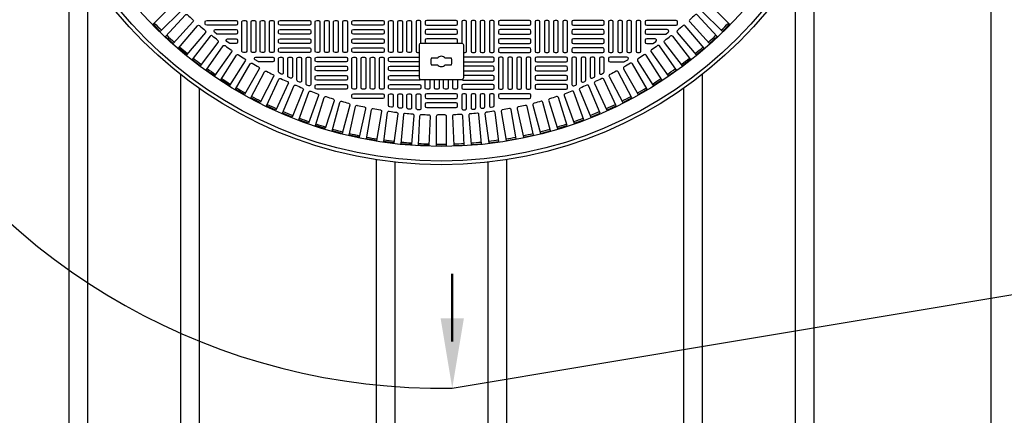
# Model space of a CAD drawing. Extents: x -285 to 5863, y 308 to 3178.
# Tile 445 of 622: x 1502 to 1555, y 1362 to 1383. Entities that reach past the tile are written whole.
import ezdxf

# ---------------------------------------------------------------- set-up
doc = ezdxf.new("R2010")
doc.units = 0
doc.header["$MEASUREMENT"] = 0
for name, color, linetype in [('TANK-MANHOLE-COVER-40', 2, 'CONTINUOUS'), ('TANK-MANHOLE-COVER-HATCH-40', 252, 'CONTINUOUS'), ('TANK-SLOPE', 3, 'CONTINUOUS'), ('TANK-UST-RIB', 7, 'CONTINUOUS')]:
    doc.layers.add(name, color=color, linetype=linetype)

msp = doc.modelspace()

# ---------------------------------------------------------------- linework, layer by layer
at = {"layer": 'TANK-MANHOLE-COVER-40', "color": 2, "linetype": 'Continuous', "flags": 128}
for points in [[(1523.78914, 1379.94829, -0.41421356), (1523.69071, 1380.04672), (1523.69071, 1381.81837, -0.41421356), (1523.78914, 1381.9168), (1525.95449, 1381.9168, -0.41421356), (1526.05292, 1381.81837), (1526.05292, 1380.04672, -0.41421356), (1525.95449, 1379.94829)], [(1524.66072, 1381.10971), (1524.32913, 1381.10971, 0.15910028), (1524.32913, 1380.75538), (1524.66072, 1380.75538, 0.4662524), (1525.08291, 1380.75538), (1525.41449, 1380.75538, 0.15910028), (1525.41449, 1381.10971), (1525.08291, 1381.10971, 0.4662524)]]:
    msp.add_lwpolyline(points, format="xyb", close=True, dxfattribs=at)
at = {"layer": 'TANK-MANHOLE-COVER-40', "color": 4, "linetype": 'Continuous'}
msp.add_circle((1524.87181, 1398.01916), 22.63902, dxfattribs=at)
at = {"layer": 'TANK-MANHOLE-COVER-40', "color": 1, "linetype": 'Continuous'}
msp.add_circle((1524.87181, 1398.01916), 22.44094, dxfattribs=at)
at = {"layer": 'TANK-MANHOLE-COVER-40', "color": 2, "linetype": 'Continuous'}
msp.add_circle((1524.87181, 1398.01916), 21.65354, dxfattribs=at)
at = {"layer": 'TANK-MANHOLE-COVER-HATCH-40', "linetype": 'Continuous'}
for points in [[(1510.61955, 1384.04419, 0.00491171), (1510.89685, 1383.7669, -0.41709369), (1510.89739, 1383.655), (1509.78316, 1382.54076), (1509.39341, 1382.9305), (1510.50765, 1384.04474, -0.41709369), (1510.61955, 1384.04419)], [(1539.12408, 1384.04419, -0.00491171), (1538.84678, 1383.7669, 0.41709369), (1538.84623, 1383.655), (1539.96047, 1382.54076), (1540.35021, 1382.9305), (1539.23598, 1384.04474, 0.41709369), (1539.12408, 1384.04419)], [(1523.76945, 1381.91472), (1523.76945, 1383.05853), (1523.76945, 1383.05853, 0.41421356), (1523.69071, 1383.13727), (1523.59229, 1383.13727), (1523.59229, 1383.13727, 0.41421356), (1523.51355, 1383.05853), (1523.51355, 1381.48373), (1523.51355, 1381.48373, 0.41421356), (1523.59229, 1381.40499), (1523.69071, 1381.40499), (1523.69071, 1381.40499)], [(1526.05292, 1381.40499), (1526.05292, 1381.40499), (1526.15134, 1381.40499, 0.41421356), (1526.23008, 1381.48373), (1526.23008, 1381.48373), (1526.23008, 1383.05853, 0.41421356), (1526.15134, 1383.13727), (1526.15134, 1383.13727), (1526.05292, 1383.13727, 0.41421356), (1525.97418, 1383.05853), (1525.97418, 1383.05853), (1525.97418, 1381.91472)], [(1511.89178, 1382.8552, 0.00491171), (1512.19219, 1382.60313, -0.41709369), (1512.20249, 1382.49171), (1511.18961, 1381.2846), (1510.76738, 1381.63889), (1511.78026, 1382.846, -0.41709369), (1511.89178, 1382.8552)], [(1512.86753, 1382.38924, -0.16819223), (1512.81885, 1382.40609), (1512.69373, 1382.50452, -0.71204699), (1512.74241, 1382.64514), (1513.84819, 1382.64514), (1513.84819, 1382.64514, -0.41421356), (1513.92693, 1382.5664), (1513.92693, 1382.46798), (1513.92693, 1382.46798, -0.41421356), (1513.84819, 1382.38924), (1512.84028, 1382.38924)], [(1536.87609, 1382.38924, 0.16819223), (1536.92478, 1382.40609), (1537.0499, 1382.50452, 0.71204699), (1537.00122, 1382.64514), (1535.89544, 1382.64514), (1535.89544, 1382.64514, 0.41421356), (1535.8167, 1382.5664), (1535.8167, 1382.46798), (1535.8167, 1382.46798, 0.41421356), (1535.89544, 1382.38924), (1536.90335, 1382.38924)], [(1537.85184, 1382.8552, -0.00491171), (1537.55144, 1382.60313, 0.41709369), (1537.54114, 1382.49171), (1538.55402, 1381.2846), (1538.97625, 1381.63889), (1537.96337, 1382.846, 0.41709369), (1537.85184, 1382.8552)], [(1512.56558, 1382.30346, 0.41709369), (1512.45457, 1382.28939), (1511.4953, 1381.03925), (1511.93258, 1380.70371), (1512.89185, 1381.95386, 0.41709369), (1512.8767, 1382.06473, -0.00491171), (1512.56558, 1382.30346)], [(1513.53363, 1381.89711, -0.15754945), (1513.48756, 1381.912), (1513.35116, 1382.01042, -0.72778796), (1513.39723, 1382.15302), (1513.84819, 1382.15302), (1513.84819, 1382.15302, -0.41421356), (1513.92693, 1382.07428), (1513.92693, 1381.97585), (1513.92693, 1381.97585, -0.41421356), (1513.84819, 1381.89711), (1513.50819, 1381.89711)], [(1525.7113, 1381.9168, 0.21525044), (1525.73796, 1381.97585), (1525.73796, 1382.07428, 0.41421356), (1525.65922, 1382.15302), (1524.08441, 1382.15302, 0.41421356), (1524.00567, 1382.07428), (1524.00567, 1381.97585, 0.21525044), (1524.03233, 1381.9168)], [(1536.20999, 1381.89711, 0.15754945), (1536.25607, 1381.912), (1536.39247, 1382.01042, 0.72778796), (1536.3464, 1382.15302), (1535.89544, 1382.15302), (1535.89544, 1382.15302, 0.41421356), (1535.8167, 1382.07428), (1535.8167, 1381.97585), (1535.8167, 1381.97585, 0.41421356), (1535.89544, 1381.89711), (1536.23544, 1381.89711)], [(1537.17805, 1382.30346, -0.41709369), (1537.28906, 1382.28939), (1538.24833, 1381.03925), (1537.81105, 1380.70371), (1536.85178, 1381.95386, -0.41709369), (1536.86693, 1382.06473, 0.00491171), (1537.17805, 1382.30346)], [(1513.2628, 1381.78162, 0.00491171), (1513.58404, 1381.55669, -0.41709369), (1513.60401, 1381.44659), (1512.70018, 1380.15579), (1512.24868, 1380.47194), (1513.15251, 1381.76273, -0.41709369), (1513.2628, 1381.78162)], [(1536.48083, 1381.78162, -0.00491171), (1536.15959, 1381.55669, 0.41709369), (1536.13962, 1381.44659), (1537.04344, 1380.15579), (1537.49494, 1380.47194), (1536.59112, 1381.76273, 0.41709369), (1536.48083, 1381.78162)], [(1513.98212, 1381.2907, 0.00491171), (1514.31286, 1381.08, -0.41709369), (1514.33762, 1380.97087), (1513.49096, 1379.64188), (1513.0261, 1379.93803), (1513.87276, 1381.26702, -0.41709369), (1513.98212, 1381.2907)], [(1514.72217, 1380.83162, 0.00491171), (1515.06179, 1380.63554, -0.41709369), (1515.09128, 1380.5276), (1514.3034, 1379.16294), (1513.82606, 1379.43853), (1514.61394, 1380.80319, -0.41709369), (1514.72217, 1380.83162)], [(1515.07363, 1380.91286, -0.1342636), (1515.03356, 1380.92382), (1514.86705, 1381.02224, -0.76325856), (1514.90712, 1381.16877), (1515.8167, 1381.16877), (1515.8167, 1381.16877, -0.41421356), (1515.89544, 1381.09003), (1515.89544, 1380.9916), (1515.89544, 1380.9916, -0.41421356), (1515.8167, 1380.91286), (1515.0521, 1380.91286)], [(1523.69071, 1380.91286), (1522.11591, 1380.91286, -0.41421356), (1522.03717, 1380.9916), (1522.03717, 1381.09003, -0.41421356), (1522.11591, 1381.16877), (1523.69071, 1381.16877)], [(1526.05292, 1380.91286), (1527.62772, 1380.91286, 0.41421356), (1527.70646, 1380.9916), (1527.70646, 1381.09003, 0.41421356), (1527.62772, 1381.16877), (1526.05292, 1381.16877)], [(1534.67, 1380.91286, 0.1342636), (1534.71007, 1380.92382), (1534.87657, 1381.02224, 0.76325856), (1534.83651, 1381.16877), (1533.92693, 1381.16877), (1533.92693, 1381.16877, 0.41421356), (1533.84819, 1381.09003), (1533.84819, 1380.9916), (1533.84819, 1380.9916, 0.41421356), (1533.92693, 1380.91286), (1534.69153, 1380.91286)], [(1535.02145, 1380.83162, -0.00491171), (1534.68184, 1380.63554, 0.41709369), (1534.65235, 1380.5276), (1535.44023, 1379.16294), (1535.91757, 1379.43853), (1535.12968, 1380.80319, 0.41709369), (1535.02145, 1380.83162)], [(1535.7615, 1381.2907, -0.00491171), (1535.43077, 1381.08, 0.41709369), (1535.40601, 1380.97087), (1536.25267, 1379.64188), (1536.71753, 1379.93803), (1535.87087, 1381.26702, 0.41709369), (1535.7615, 1381.2907)], [(1515.48154, 1380.40526, 0.00491171), (1515.82939, 1380.22418, -0.41709369), (1515.86356, 1380.11763), (1515.13595, 1378.7199), (1514.64705, 1378.97441), (1515.37466, 1380.37213, -0.41709369), (1515.48154, 1380.40526)], [(1523.69071, 1380.42073), (1522.11591, 1380.42073, -0.41421356), (1522.03717, 1380.49947), (1522.03717, 1380.5979, -0.41421356), (1522.11591, 1380.67664), (1523.69071, 1380.67664)], [(1526.05292, 1380.42073), (1527.62772, 1380.42073, 0.41421356), (1527.70646, 1380.49947), (1527.70646, 1380.5979, 0.41421356), (1527.62772, 1380.67664), (1526.05292, 1380.67664)], [(1534.26208, 1380.40526, -0.00491171), (1533.91424, 1380.22418, 0.41709369), (1533.88007, 1380.11763), (1534.60768, 1378.7199), (1535.09658, 1378.97441), (1534.36897, 1380.37213, 0.41709369), (1534.26208, 1380.40526)], [(1516.25879, 1380.01242, 0.00491171), (1516.6142, 1379.84669, -0.41709369), (1516.65299, 1379.74173), (1515.98704, 1378.3136), (1515.4875, 1378.54654), (1516.15345, 1379.97467, -0.41709369), (1516.25879, 1380.01242)], [(1523.75053, 1379.95615, -0.21912867), (1523.69071, 1379.92861), (1522.11591, 1379.92861), (1522.11591, 1379.92861, -0.41421356), (1522.03717, 1380.00735), (1522.03717, 1380.10577), (1522.03717, 1380.10577, -0.41421356), (1522.11591, 1380.18451), (1523.69071, 1380.18451), (1523.69071, 1380.18451)], [(1524.26158, 1379.94829), (1524.26158, 1379.51522, -0.41421356), (1524.18284, 1379.43648), (1524.08441, 1379.43648, -0.41421356), (1524.00567, 1379.51522), (1524.00567, 1379.94829)], [(1524.7537, 1379.94829), (1524.7537, 1379.51522, -0.41421356), (1524.67496, 1379.43648), (1524.57654, 1379.43648, -0.41421356), (1524.4978, 1379.51522), (1524.4978, 1379.94829)], [(1525.24583, 1379.94829), (1525.24583, 1379.51522, -0.41421356), (1525.16709, 1379.43648), (1525.06866, 1379.43648, -0.41421356), (1524.98992, 1379.51522), (1524.98992, 1379.94829)], [(1525.73796, 1379.94829), (1525.73796, 1379.51522, -0.41421356), (1525.65922, 1379.43648), (1525.56079, 1379.43648, -0.41421356), (1525.48205, 1379.51522), (1525.48205, 1379.94829)], [(1525.9931, 1379.95615, 0.21912867), (1526.05292, 1379.92861), (1527.62772, 1379.92861), (1527.62772, 1379.92861, 0.41421356), (1527.70646, 1380.00735), (1527.70646, 1380.10577), (1527.70646, 1380.10577, 0.41421356), (1527.62772, 1380.18451), (1526.05292, 1380.18451), (1526.05292, 1380.18451)], [(1533.48484, 1380.01242, -0.00491171), (1533.12943, 1379.84669, 0.41709369), (1533.09064, 1379.74173), (1533.75659, 1378.3136), (1534.25613, 1378.54654), (1533.59018, 1379.97467, 0.41709369), (1533.48484, 1380.01242)], [(1517.05243, 1379.65387, 0.00491171), (1517.41473, 1379.5038, -0.41709369), (1517.45806, 1379.40062), (1516.85504, 1377.9448), (1516.34582, 1378.15573), (1516.94884, 1379.61155, -0.41709369), (1517.05243, 1379.65387)], [(1517.86095, 1379.33027, 0.00491171), (1518.22946, 1379.19615, -0.41709369), (1518.27725, 1379.09496), (1517.7383, 1377.61422), (1517.22036, 1377.80274), (1517.75931, 1379.28348, -0.41709369), (1517.86095, 1379.33027)], [(1531.88267, 1379.33027, -0.00491171), (1531.51417, 1379.19615, 0.41709369), (1531.46638, 1379.09496), (1532.00533, 1377.61422), (1532.52327, 1377.80274), (1531.98432, 1379.28348, 0.41709369), (1531.88267, 1379.33027)], [(1532.6912, 1379.65387, -0.00491171), (1532.3289, 1379.5038, 0.41709369), (1532.28557, 1379.40062), (1532.88859, 1377.9448), (1533.39781, 1378.15573), (1532.79479, 1379.61155, 0.41709369), (1532.6912, 1379.65387)], [(1518.68282, 1379.04225, 0.00491171), (1519.05683, 1378.92433, -0.41709369), (1519.10899, 1378.82532), (1518.63514, 1377.32248), (1518.10947, 1377.48823), (1518.58331, 1378.99107, -0.41709369), (1518.68282, 1379.04225)], [(1519.51648, 1378.79035, 0.00491171), (1519.89527, 1378.68885, -0.41709369), (1519.95169, 1378.59222), (1519.54385, 1377.07014), (1519.01145, 1377.2128), (1519.41929, 1378.73488, -0.41709369), (1519.51648, 1378.79035)], [(1530.22715, 1378.79035, -0.00491171), (1529.84836, 1378.68885, 0.41709369), (1529.79193, 1378.59222), (1530.19977, 1377.07014), (1530.73217, 1377.2128), (1530.32433, 1378.73488, 0.41709369), (1530.22715, 1378.79035)], [(1531.0608, 1379.04225, -0.00491171), (1530.6868, 1378.92433, 0.41709369), (1530.63464, 1378.82532), (1531.10849, 1377.32248), (1531.63416, 1377.48823), (1531.16031, 1378.99107, 0.41709369), (1531.0608, 1379.04225)], [(1520.36032, 1378.57506, 0.00491171), (1520.74318, 1378.49018, -0.41709369), (1520.80377, 1378.3961), (1520.46271, 1376.85768), (1519.92459, 1376.97698), (1520.26565, 1378.5154, -0.41709369), (1520.36032, 1378.57506)], [(1521.21276, 1378.39677, 0.00491171), (1521.59895, 1378.32868, -0.41709369), (1521.66359, 1378.23733), (1521.38996, 1376.6855), (1520.84715, 1376.78121), (1521.12078, 1378.33304, -0.41709369), (1521.21276, 1378.39677)], [(1522.07215, 1378.25584, 0.00491171), (1522.46095, 1378.20466, -0.41709369), (1522.52951, 1378.11622), (1522.32383, 1376.55393), (1521.77737, 1376.62587), (1521.98304, 1378.18816, -0.41709369), (1522.07215, 1378.25584)], [(1527.67147, 1378.25584, -0.00491171), (1527.28267, 1378.20466, 0.41709369), (1527.21412, 1378.11622), (1527.4198, 1376.55393), (1527.96626, 1376.62587), (1527.76058, 1378.18816, 0.41709369), (1527.67147, 1378.25584)], [(1528.53087, 1378.39677, -0.00491171), (1528.14468, 1378.32868, 0.41709369), (1528.08004, 1378.23733), (1528.35367, 1376.6855), (1528.89648, 1376.78121), (1528.62285, 1378.33304, 0.41709369), (1528.53087, 1378.39677)], [(1529.38331, 1378.57506, -0.00491171), (1529.00045, 1378.49018, 0.41709369), (1528.93986, 1378.3961), (1529.28092, 1376.85768), (1529.81904, 1376.97698), (1529.47798, 1378.5154, 0.41709369), (1529.38331, 1378.57506)], [(1522.93688, 1378.15253, 0.00491171), (1523.32754, 1378.11836, -0.41709369), (1523.39989, 1378.03299), (1523.26256, 1376.46322), (1522.71347, 1376.51125), (1522.85081, 1378.08103, -0.41709369), (1522.93688, 1378.15253)], [(1523.8053, 1378.08704, 0.00491171), (1524.19708, 1378.06994, -0.41709369), (1524.27308, 1377.98781), (1524.20435, 1376.41354), (1523.65369, 1376.43758), (1523.72242, 1378.01185, -0.41709369), (1523.8053, 1378.08704)], [(1525.06789, 1378.05949, -0.00491171), (1524.67574, 1378.05949, 0.41709369), (1524.59622, 1377.98076), (1524.59622, 1376.40499), (1525.1474, 1376.40499), (1525.1474, 1377.98076, 0.41709369), (1525.06789, 1378.05949)], [(1525.93833, 1378.08704, -0.00491171), (1525.54655, 1378.06994, 0.41709369), (1525.47055, 1377.98781), (1525.53928, 1376.41354), (1526.08994, 1376.43758), (1526.0212, 1378.01185, 0.41709369), (1525.93833, 1378.08704)], [(1526.80674, 1378.15253, -0.00491171), (1526.41608, 1378.11836, 0.41709369), (1526.34373, 1378.03299), (1526.48107, 1376.46322), (1527.03015, 1376.51125), (1526.89282, 1378.08103, 0.41709369), (1526.80674, 1378.15253)]]:
    msp.add_lwpolyline(points, format="xyb", dxfattribs=at)
for points in [[(1511.53725, 1383.05911), (1510.47268, 1381.89733), (1510.0663, 1382.26971), (1511.13088, 1383.43149, -0.41709369), (1511.2427, 1383.43582, 0.00491171), (1511.53182, 1383.17088, -0.41709369)], [(1538.20638, 1383.05911), (1539.27095, 1381.89733), (1539.67732, 1382.26971), (1538.61275, 1383.43149, 0.41709369), (1538.50093, 1383.43582, -0.00491171), (1538.21181, 1383.17088, 0.41709369)], [(1513.92693, 1382.9601, -0.41421356), (1513.84819, 1382.88136), (1512.27339, 1382.88136, -0.41421356), (1512.19465, 1382.9601), (1512.19465, 1383.05853, -0.41421356), (1512.27339, 1383.13727), (1513.84819, 1383.13727, -0.41421356), (1513.92693, 1383.05853)], [(1524.00567, 1382.9601, 0.41421356), (1524.08441, 1382.88136), (1525.65922, 1382.88136, 0.41421356), (1525.73796, 1382.9601), (1525.73796, 1383.05853, 0.41421356), (1525.65922, 1383.13727), (1524.08441, 1383.13727, 0.41421356), (1524.00567, 1383.05853)], [(1535.8167, 1382.9601, 0.41421356), (1535.89544, 1382.88136), (1537.47024, 1382.88136, 0.41421356), (1537.54898, 1382.9601), (1537.54898, 1383.05853, 0.41421356), (1537.47024, 1383.13727), (1535.89544, 1383.13727, 0.41421356), (1535.8167, 1383.05853)], [(1524.00567, 1382.46798, 0.41421356), (1524.08441, 1382.38924), (1525.65922, 1382.38924, 0.41421356), (1525.73796, 1382.46798), (1525.73796, 1382.5664, 0.41421356), (1525.65922, 1382.64514), (1524.08441, 1382.64514, 0.41421356), (1524.00567, 1382.5664)], [(1516.13166, 1380.38237), (1516.13166, 1381.09003), (1516.13166, 1381.09003, -0.41421356), (1516.2104, 1381.16877), (1516.30882, 1381.16877), (1516.30882, 1381.16877, -0.41421356), (1516.38756, 1381.09003), (1516.38756, 1380.32554, -0.57735027), (1516.26945, 1380.25735), (1516.17103, 1380.31418, -0.26794919)], [(1516.62378, 1380.1529), (1516.62378, 1381.09003), (1516.62378, 1381.09003, -0.41421356), (1516.70252, 1381.16877), (1516.80095, 1381.16877), (1516.80095, 1381.16877, -0.41421356), (1516.87969, 1381.09003), (1516.87969, 1380.10843, -0.54471323), (1516.76853, 1380.03667), (1516.67011, 1380.08114, -0.2947387)], [(1517.11591, 1379.93597), (1517.11591, 1381.09003), (1517.11591, 1381.09003, -0.41421356), (1517.19465, 1381.16877), (1517.29307, 1381.16877), (1517.29307, 1381.16877, -0.41421356), (1517.37181, 1381.09003), (1517.37181, 1379.89469, -0.53592322), (1517.26262, 1379.82208), (1517.1642, 1379.86336, -0.30214843)], [(1517.60803, 1379.73486), (1517.60803, 1381.09003), (1517.60803, 1381.09003, -0.41421356), (1517.68677, 1381.16877), (1517.7852, 1381.16877), (1517.7852, 1381.16877, -0.41421356), (1517.86394, 1381.09003), (1517.86394, 1379.69666, -0.52729524), (1517.75671, 1379.62325), (1517.65829, 1379.66145, -0.30950451)], [(1532.13559, 1379.73486), (1532.13559, 1381.09003), (1532.13559, 1381.09003, 0.41421356), (1532.05685, 1381.16877), (1531.95843, 1381.16877), (1531.95843, 1381.16877, 0.41421356), (1531.87969, 1381.09003), (1531.87969, 1379.69666, 0.52729524), (1531.98691, 1379.62325), (1532.08534, 1379.66145, 0.30950451)], [(1532.62772, 1379.93597), (1532.62772, 1381.09003), (1532.62772, 1381.09003, 0.41421356), (1532.54898, 1381.16877), (1532.45055, 1381.16877), (1532.45055, 1381.16877, 0.41421356), (1532.37181, 1381.09003), (1532.37181, 1379.89469, 0.53592322), (1532.48101, 1379.82208), (1532.57943, 1379.86336, 0.30214843)], [(1533.11985, 1380.1529), (1533.11985, 1381.09003), (1533.11985, 1381.09003, 0.41421356), (1533.04111, 1381.16877), (1532.94268, 1381.16877), (1532.94268, 1381.16877, 0.41421356), (1532.86394, 1381.09003), (1532.86394, 1380.10843, 0.54471323), (1532.9751, 1380.03667), (1533.07352, 1380.08114, 0.2947387)], [(1533.61197, 1380.38237), (1533.61197, 1381.09003), (1533.61197, 1381.09003, 0.41421356), (1533.53323, 1381.16877), (1533.43481, 1381.16877), (1533.43481, 1381.16877, 0.41421356), (1533.35607, 1381.09003), (1533.35607, 1380.32554, 0.57735027), (1533.47418, 1380.25735), (1533.5726, 1380.31418, 0.26794919)], [(1521.80095, 1379.0231, -0.41421356), (1521.72221, 1378.94436), (1520.1474, 1378.94436, -0.41421356), (1520.06866, 1379.0231), (1520.06866, 1379.12152, -0.41421356), (1520.1474, 1379.20026), (1521.72221, 1379.20026, -0.41421356), (1521.80095, 1379.12152)], [(1522.03717, 1378.56808), (1522.03717, 1379.12152), (1522.03717, 1379.12152, -0.41421356), (1522.11591, 1379.20026), (1522.21433, 1379.20026), (1522.21433, 1379.20026, -0.41421356), (1522.29307, 1379.12152), (1522.29307, 1378.55445, -0.45513358), (1522.20353, 1378.47645), (1522.1051, 1378.49009, -0.37444426)], [(1522.52929, 1378.50469), (1522.52929, 1379.12152), (1522.52929, 1379.12152, -0.41421356), (1522.60803, 1379.20026), (1522.70646, 1379.20026), (1522.70646, 1379.20026, -0.41421356), (1522.7852, 1379.12152), (1522.7852, 1378.49357, -0.44756586), (1522.69762, 1378.41533), (1522.59919, 1378.42645, -0.38162971)], [(1523.02142, 1378.45388), (1523.02142, 1379.12152), (1523.02142, 1379.12152, -0.41421356), (1523.10016, 1379.20026), (1523.19859, 1379.20026), (1523.19859, 1379.20026, -0.41421356), (1523.27733, 1379.12152), (1523.27733, 1378.44525, -0.44006189), (1523.19171, 1378.36681), (1523.09328, 1378.37544, -0.3888292)], [(1523.51355, 1378.41554), (1523.51355, 1379.12152), (1523.51355, 1379.12152, -0.41421356), (1523.59229, 1379.20026), (1523.69071, 1379.20026), (1523.69071, 1379.20026, -0.41421356), (1523.76945, 1379.12152), (1523.76945, 1378.40939, -0.43261554), (1523.6858, 1378.33081), (1523.58737, 1378.33696, -0.39604796)], [(1524.00567, 1379.0231, 0.41421356), (1524.08441, 1378.94436), (1525.65922, 1378.94436, 0.41421356), (1525.73796, 1379.0231), (1525.73796, 1379.12152, 0.41421356), (1525.65922, 1379.20026), (1524.08441, 1379.20026, 0.41421356), (1524.00567, 1379.12152)], [(1524.00567, 1378.53097, 0.41421356), (1524.08441, 1378.45223), (1525.65922, 1378.45223, 0.41421356), (1525.73796, 1378.53097), (1525.73796, 1378.6294, 0.41421356), (1525.65922, 1378.70814), (1524.08441, 1378.70814, 0.41421356), (1524.00567, 1378.6294)], [(1526.23008, 1378.41554), (1526.23008, 1379.12152), (1526.23008, 1379.12152, 0.41421356), (1526.15134, 1379.20026), (1526.05292, 1379.20026), (1526.05292, 1379.20026, 0.41421356), (1525.97418, 1379.12152), (1525.97418, 1378.40939, 0.43261554), (1526.05783, 1378.33081), (1526.15625, 1378.33696, 0.39604796)], [(1526.72221, 1378.45388), (1526.72221, 1379.12152), (1526.72221, 1379.12152, 0.41421356), (1526.64347, 1379.20026), (1526.54504, 1379.20026), (1526.54504, 1379.20026, 0.41421356), (1526.4663, 1379.12152), (1526.4663, 1378.44525, 0.44006189), (1526.55192, 1378.36681), (1526.65034, 1378.37544, 0.3888292)], [(1527.21433, 1378.50469), (1527.21433, 1379.12152), (1527.21433, 1379.12152, 0.41421356), (1527.13559, 1379.20026), (1527.03717, 1379.20026), (1527.03717, 1379.20026, 0.41421356), (1526.95843, 1379.12152), (1526.95843, 1378.49357, 0.44756586), (1527.04601, 1378.41533), (1527.14443, 1378.42645, 0.38162971)], [(1527.70646, 1378.56808), (1527.70646, 1379.12152), (1527.70646, 1379.12152, 0.41421356), (1527.62772, 1379.20026), (1527.52929, 1379.20026), (1527.52929, 1379.20026, 0.41421356), (1527.45055, 1379.12152), (1527.45055, 1378.55445, 0.45513358), (1527.5401, 1378.47645), (1527.63852, 1378.49009, 0.37444426)], [(1527.94268, 1379.0231, 0.41421356), (1528.02142, 1378.94436), (1529.59622, 1378.94436, 0.41421356), (1529.67496, 1379.0231), (1529.67496, 1379.12152, 0.41421356), (1529.59622, 1379.20026), (1528.02142, 1379.20026, 0.41421356), (1527.94268, 1379.12152)]]:
    msp.add_lwpolyline(points, format="xyb", close=True, dxfattribs=at)
at = {"layer": 'TANK-MANHOLE-COVER-HATCH-40', "linetype": 'Continuous', "flags": 128}
for points in [[(1514.34032, 1383.13727, -0.41421356), (1514.41906, 1383.05853), (1514.41906, 1381.48373, -0.41421356), (1514.34032, 1381.40499), (1514.24189, 1381.40499, -0.41421356), (1514.16315, 1381.48373), (1514.16315, 1383.05853, -0.41421356), (1514.24189, 1383.13727)], [(1514.83244, 1383.13727, -0.41421356), (1514.91118, 1383.05853), (1514.91118, 1381.48373, -0.41421356), (1514.83244, 1381.40499), (1514.73402, 1381.40499, -0.41421356), (1514.65528, 1381.48373), (1514.65528, 1383.05853, -0.41421356), (1514.73402, 1383.13727)], [(1515.32457, 1383.13727, -0.41421356), (1515.40331, 1383.05853), (1515.40331, 1381.48373, -0.41421356), (1515.32457, 1381.40499), (1515.22614, 1381.40499, -0.41421356), (1515.1474, 1381.48373), (1515.1474, 1383.05853, -0.41421356), (1515.22614, 1383.13727)], [(1515.8167, 1383.13727, -0.41421356), (1515.89544, 1383.05853), (1515.89544, 1381.48373, -0.41421356), (1515.8167, 1381.40499), (1515.71827, 1381.40499, -0.41421356), (1515.63953, 1381.48373), (1515.63953, 1383.05853, -0.41421356), (1515.71827, 1383.13727)], [(1517.86394, 1382.9601, -0.41421356), (1517.7852, 1382.88136), (1516.2104, 1382.88136, -0.41421356), (1516.13166, 1382.9601), (1516.13166, 1383.05853, -0.41421356), (1516.2104, 1383.13727), (1517.7852, 1383.13727, -0.41421356), (1517.86394, 1383.05853)], [(1518.27733, 1383.13727, -0.41421356), (1518.35607, 1383.05853), (1518.35607, 1381.48373, -0.41421356), (1518.27733, 1381.40499), (1518.1789, 1381.40499, -0.41421356), (1518.10016, 1381.48373), (1518.10016, 1383.05853, -0.41421356), (1518.1789, 1383.13727)], [(1518.76945, 1383.13727, -0.41421356), (1518.84819, 1383.05853), (1518.84819, 1381.48373, -0.41421356), (1518.76945, 1381.40499), (1518.67103, 1381.40499, -0.41421356), (1518.59229, 1381.48373), (1518.59229, 1383.05853, -0.41421356), (1518.67103, 1383.13727)], [(1519.26158, 1383.13727, -0.41421356), (1519.34032, 1383.05853), (1519.34032, 1381.48373, -0.41421356), (1519.26158, 1381.40499), (1519.16315, 1381.40499, -0.41421356), (1519.08441, 1381.48373), (1519.08441, 1383.05853, -0.41421356), (1519.16315, 1383.13727)], [(1519.7537, 1383.13727, -0.41421356), (1519.83244, 1383.05853), (1519.83244, 1381.48373, -0.41421356), (1519.7537, 1381.40499), (1519.65528, 1381.40499, -0.41421356), (1519.57654, 1381.48373), (1519.57654, 1383.05853, -0.41421356), (1519.65528, 1383.13727)], [(1521.80095, 1382.9601, -0.41421356), (1521.72221, 1382.88136), (1520.1474, 1382.88136, -0.41421356), (1520.06866, 1382.9601), (1520.06866, 1383.05853, -0.41421356), (1520.1474, 1383.13727), (1521.72221, 1383.13727, -0.41421356), (1521.80095, 1383.05853)], [(1522.21433, 1383.13727, -0.41421356), (1522.29307, 1383.05853), (1522.29307, 1381.48373, -0.41421356), (1522.21433, 1381.40499), (1522.11591, 1381.40499, -0.41421356), (1522.03717, 1381.48373), (1522.03717, 1383.05853, -0.41421356), (1522.11591, 1383.13727)], [(1522.70646, 1383.13727, -0.41421356), (1522.7852, 1383.05853), (1522.7852, 1381.48373, -0.41421356), (1522.70646, 1381.40499), (1522.60803, 1381.40499, -0.41421356), (1522.52929, 1381.48373), (1522.52929, 1383.05853, -0.41421356), (1522.60803, 1383.13727)], [(1523.19859, 1383.13727, -0.41421356), (1523.27733, 1383.05853), (1523.27733, 1381.48373, -0.41421356), (1523.19859, 1381.40499), (1523.10016, 1381.40499, -0.41421356), (1523.02142, 1381.48373), (1523.02142, 1383.05853, -0.41421356), (1523.10016, 1383.13727)], [(1526.54504, 1383.13727, 0.41421356), (1526.4663, 1383.05853), (1526.4663, 1381.48373, 0.41421356), (1526.54504, 1381.40499), (1526.64347, 1381.40499, 0.41421356), (1526.72221, 1381.48373), (1526.72221, 1383.05853, 0.41421356), (1526.64347, 1383.13727)], [(1527.03717, 1383.13727, 0.41421356), (1526.95843, 1383.05853), (1526.95843, 1381.48373, 0.41421356), (1527.03717, 1381.40499), (1527.13559, 1381.40499, 0.41421356), (1527.21433, 1381.48373), (1527.21433, 1383.05853, 0.41421356), (1527.13559, 1383.13727)], [(1527.52929, 1383.13727, 0.41421356), (1527.45055, 1383.05853), (1527.45055, 1381.48373, 0.41421356), (1527.52929, 1381.40499), (1527.62772, 1381.40499, 0.41421356), (1527.70646, 1381.48373), (1527.70646, 1383.05853, 0.41421356), (1527.62772, 1383.13727)], [(1527.94268, 1382.9601, 0.41421356), (1528.02142, 1382.88136), (1529.59622, 1382.88136, 0.41421356), (1529.67496, 1382.9601), (1529.67496, 1383.05853, 0.41421356), (1529.59622, 1383.13727), (1528.02142, 1383.13727, 0.41421356), (1527.94268, 1383.05853)], [(1529.98992, 1383.13727, 0.41421356), (1529.91118, 1383.05853), (1529.91118, 1381.48373, 0.41421356), (1529.98992, 1381.40499), (1530.08835, 1381.40499, 0.41421356), (1530.16709, 1381.48373), (1530.16709, 1383.05853, 0.41421356), (1530.08835, 1383.13727)], [(1530.48205, 1383.13727, 0.41421356), (1530.40331, 1383.05853), (1530.40331, 1381.48373, 0.41421356), (1530.48205, 1381.40499), (1530.58048, 1381.40499, 0.41421356), (1530.65922, 1381.48373), (1530.65922, 1383.05853, 0.41421356), (1530.58048, 1383.13727)], [(1530.97418, 1383.13727, 0.41421356), (1530.89544, 1383.05853), (1530.89544, 1381.48373, 0.41421356), (1530.97418, 1381.40499), (1531.0726, 1381.40499, 0.41421356), (1531.15134, 1381.48373), (1531.15134, 1383.05853, 0.41421356), (1531.0726, 1383.13727)], [(1531.4663, 1383.13727, 0.41421356), (1531.38756, 1383.05853), (1531.38756, 1381.48373, 0.41421356), (1531.4663, 1381.40499), (1531.56473, 1381.40499, 0.41421356), (1531.64347, 1381.48373), (1531.64347, 1383.05853, 0.41421356), (1531.56473, 1383.13727)], [(1531.87969, 1382.9601, 0.41421356), (1531.95843, 1382.88136), (1533.53323, 1382.88136, 0.41421356), (1533.61197, 1382.9601), (1533.61197, 1383.05853, 0.41421356), (1533.53323, 1383.13727), (1531.95843, 1383.13727, 0.41421356), (1531.87969, 1383.05853)], [(1533.92693, 1383.13727, 0.41421356), (1533.84819, 1383.05853), (1533.84819, 1381.48373, 0.41421356), (1533.92693, 1381.40499), (1534.02536, 1381.40499, 0.41421356), (1534.1041, 1381.48373), (1534.1041, 1383.05853, 0.41421356), (1534.02536, 1383.13727)], [(1534.41906, 1383.13727, 0.41421356), (1534.34032, 1383.05853), (1534.34032, 1381.48373, 0.41421356), (1534.41906, 1381.40499), (1534.51748, 1381.40499, 0.41421356), (1534.59622, 1381.48373), (1534.59622, 1383.05853, 0.41421356), (1534.51748, 1383.13727)], [(1534.91118, 1383.13727, 0.41421356), (1534.83244, 1383.05853), (1534.83244, 1381.48373, 0.41421356), (1534.91118, 1381.40499), (1535.00961, 1381.40499, 0.41421356), (1535.08835, 1381.48373), (1535.08835, 1383.05853, 0.41421356), (1535.00961, 1383.13727)], [(1535.40331, 1383.13727, 0.41421356), (1535.32457, 1383.05853), (1535.32457, 1381.48373, 0.41421356), (1535.40331, 1381.40499), (1535.50174, 1381.40499, 0.41421356), (1535.58048, 1381.48373), (1535.58048, 1383.05853, 0.41421356), (1535.50174, 1383.13727)], [(1517.86394, 1382.46798, -0.41421356), (1517.7852, 1382.38924), (1516.2104, 1382.38924, -0.41421356), (1516.13166, 1382.46798), (1516.13166, 1382.5664, -0.41421356), (1516.2104, 1382.64514), (1517.7852, 1382.64514, -0.41421356), (1517.86394, 1382.5664)], [(1521.80095, 1382.46798, -0.41421356), (1521.72221, 1382.38924), (1520.1474, 1382.38924, -0.41421356), (1520.06866, 1382.46798), (1520.06866, 1382.5664, -0.41421356), (1520.1474, 1382.64514), (1521.72221, 1382.64514, -0.41421356), (1521.80095, 1382.5664)], [(1527.94268, 1382.46798, 0.41421356), (1528.02142, 1382.38924), (1529.59622, 1382.38924, 0.41421356), (1529.67496, 1382.46798), (1529.67496, 1382.5664, 0.41421356), (1529.59622, 1382.64514), (1528.02142, 1382.64514, 0.41421356), (1527.94268, 1382.5664)], [(1531.87969, 1382.46798, 0.41421356), (1531.95843, 1382.38924), (1533.53323, 1382.38924, 0.41421356), (1533.61197, 1382.46798), (1533.61197, 1382.5664, 0.41421356), (1533.53323, 1382.64514), (1531.95843, 1382.64514, 0.41421356), (1531.87969, 1382.5664)], [(1517.86394, 1381.97585, -0.41421356), (1517.7852, 1381.89711), (1516.2104, 1381.89711, -0.41421356), (1516.13166, 1381.97585), (1516.13166, 1382.07428, -0.41421356), (1516.2104, 1382.15302), (1517.7852, 1382.15302, -0.41421356), (1517.86394, 1382.07428)], [(1521.80095, 1381.97585, -0.41421356), (1521.72221, 1381.89711), (1520.1474, 1381.89711, -0.41421356), (1520.06866, 1381.97585), (1520.06866, 1382.07428, -0.41421356), (1520.1474, 1382.15302), (1521.72221, 1382.15302, -0.41421356), (1521.80095, 1382.07428)], [(1527.94268, 1381.97585, 0.41421356), (1528.02142, 1381.89711), (1529.59622, 1381.89711, 0.41421356), (1529.67496, 1381.97585), (1529.67496, 1382.07428, 0.41421356), (1529.59622, 1382.15302), (1528.02142, 1382.15302, 0.41421356), (1527.94268, 1382.07428)], [(1531.87969, 1381.97585, 0.41421356), (1531.95843, 1381.89711), (1533.53323, 1381.89711, 0.41421356), (1533.61197, 1381.97585), (1533.61197, 1382.07428, 0.41421356), (1533.53323, 1382.15302), (1531.95843, 1382.15302, 0.41421356), (1531.87969, 1382.07428)], [(1517.86394, 1381.48373, -0.41421356), (1517.7852, 1381.40499), (1516.2104, 1381.40499, -0.41421356), (1516.13166, 1381.48373), (1516.13166, 1381.58215, -0.41421356), (1516.2104, 1381.66089), (1517.7852, 1381.66089, -0.41421356), (1517.86394, 1381.58215)], [(1521.80095, 1381.48373, -0.41421356), (1521.72221, 1381.40499), (1520.1474, 1381.40499, -0.41421356), (1520.06866, 1381.48373), (1520.06866, 1381.58215, -0.41421356), (1520.1474, 1381.66089), (1521.72221, 1381.66089, -0.41421356), (1521.80095, 1381.58215)], [(1527.94268, 1381.48373, 0.41421356), (1528.02142, 1381.40499), (1529.59622, 1381.40499, 0.41421356), (1529.67496, 1381.48373), (1529.67496, 1381.58215, 0.41421356), (1529.59622, 1381.66089), (1528.02142, 1381.66089, 0.41421356), (1527.94268, 1381.58215)], [(1531.87969, 1381.48373, 0.41421356), (1531.95843, 1381.40499), (1533.53323, 1381.40499, 0.41421356), (1533.61197, 1381.48373), (1533.61197, 1381.58215, 0.41421356), (1533.53323, 1381.66089), (1531.95843, 1381.66089, 0.41421356), (1531.87969, 1381.58215)], [(1518.10016, 1381.09003, -0.41421356), (1518.1789, 1381.16877), (1519.7537, 1381.16877, -0.41421356), (1519.83244, 1381.09003), (1519.83244, 1380.9916, -0.41421356), (1519.7537, 1380.91286), (1518.1789, 1380.91286, -0.41421356), (1518.10016, 1380.9916)], [(1520.24583, 1381.16877, -0.41421356), (1520.32457, 1381.09003), (1520.32457, 1379.51522, -0.41421356), (1520.24583, 1379.43648), (1520.1474, 1379.43648, -0.41421356), (1520.06866, 1379.51522), (1520.06866, 1381.09003, -0.41421356), (1520.1474, 1381.16877)], [(1520.73796, 1381.16877, -0.41421356), (1520.8167, 1381.09003), (1520.8167, 1379.51522, -0.41421356), (1520.73796, 1379.43648), (1520.63953, 1379.43648, -0.41421356), (1520.56079, 1379.51522), (1520.56079, 1381.09003, -0.41421356), (1520.63953, 1381.16877)], [(1521.23008, 1381.16877, -0.41421356), (1521.30882, 1381.09003), (1521.30882, 1379.51522, -0.41421356), (1521.23008, 1379.43648), (1521.13166, 1379.43648, -0.41421356), (1521.05292, 1379.51522), (1521.05292, 1381.09003, -0.41421356), (1521.13166, 1381.16877)], [(1521.72221, 1381.16877, -0.41421356), (1521.80095, 1381.09003), (1521.80095, 1379.51522, -0.41421356), (1521.72221, 1379.43648), (1521.62378, 1379.43648, -0.41421356), (1521.54504, 1379.51522), (1521.54504, 1381.09003, -0.41421356), (1521.62378, 1381.16877)], [(1528.02142, 1381.16877, 0.41421356), (1527.94268, 1381.09003), (1527.94268, 1379.51522, 0.41421356), (1528.02142, 1379.43648), (1528.11985, 1379.43648, 0.41421356), (1528.19859, 1379.51522), (1528.19859, 1381.09003, 0.41421356), (1528.11985, 1381.16877)], [(1528.51355, 1381.16877, 0.41421356), (1528.43481, 1381.09003), (1528.43481, 1379.51522, 0.41421356), (1528.51355, 1379.43648), (1528.61197, 1379.43648, 0.41421356), (1528.69071, 1379.51522), (1528.69071, 1381.09003, 0.41421356), (1528.61197, 1381.16877)], [(1529.00567, 1381.16877, 0.41421356), (1528.92693, 1381.09003), (1528.92693, 1379.51522, 0.41421356), (1529.00567, 1379.43648), (1529.1041, 1379.43648, 0.41421356), (1529.18284, 1379.51522), (1529.18284, 1381.09003, 0.41421356), (1529.1041, 1381.16877)], [(1529.4978, 1381.16877, 0.41421356), (1529.41906, 1381.09003), (1529.41906, 1379.51522, 0.41421356), (1529.4978, 1379.43648), (1529.59622, 1379.43648, 0.41421356), (1529.67496, 1379.51522), (1529.67496, 1381.09003, 0.41421356), (1529.59622, 1381.16877)], [(1531.64347, 1381.09003, 0.41421356), (1531.56473, 1381.16877), (1529.98992, 1381.16877, 0.41421356), (1529.91118, 1381.09003), (1529.91118, 1380.9916, 0.41421356), (1529.98992, 1380.91286), (1531.56473, 1380.91286, 0.41421356), (1531.64347, 1380.9916)], [(1518.10016, 1380.5979, -0.41421356), (1518.1789, 1380.67664), (1519.7537, 1380.67664, -0.41421356), (1519.83244, 1380.5979), (1519.83244, 1380.49947, -0.41421356), (1519.7537, 1380.42073), (1518.1789, 1380.42073, -0.41421356), (1518.10016, 1380.49947)], [(1531.64347, 1380.5979, 0.41421356), (1531.56473, 1380.67664), (1529.98992, 1380.67664, 0.41421356), (1529.91118, 1380.5979), (1529.91118, 1380.49947, 0.41421356), (1529.98992, 1380.42073), (1531.56473, 1380.42073, 0.41421356), (1531.64347, 1380.49947)], [(1518.10016, 1380.10577, -0.41421356), (1518.1789, 1380.18451), (1519.7537, 1380.18451, -0.41421356), (1519.83244, 1380.10577), (1519.83244, 1380.00735, -0.41421356), (1519.7537, 1379.92861), (1518.1789, 1379.92861, -0.41421356), (1518.10016, 1380.00735)], [(1531.64347, 1380.10577, 0.41421356), (1531.56473, 1380.18451), (1529.98992, 1380.18451, 0.41421356), (1529.91118, 1380.10577), (1529.91118, 1380.00735, 0.41421356), (1529.98992, 1379.92861), (1531.56473, 1379.92861, 0.41421356), (1531.64347, 1380.00735)], [(1518.10016, 1379.61365, -0.41421356), (1518.1789, 1379.69239), (1519.7537, 1379.69239, -0.41421356), (1519.83244, 1379.61365), (1519.83244, 1379.51522, -0.41421356), (1519.7537, 1379.43648), (1518.1789, 1379.43648, -0.41421356), (1518.10016, 1379.51522)], [(1522.03717, 1379.61365, -0.41421356), (1522.11591, 1379.69239), (1523.69071, 1379.69239, -0.41421356), (1523.76945, 1379.61365), (1523.76945, 1379.51522, -0.41421356), (1523.69071, 1379.43648), (1522.11591, 1379.43648, -0.41421356), (1522.03717, 1379.51522)], [(1527.70646, 1379.61365, 0.41421356), (1527.62772, 1379.69239), (1526.05292, 1379.69239, 0.41421356), (1525.97418, 1379.61365), (1525.97418, 1379.51522, 0.41421356), (1526.05292, 1379.43648), (1527.62772, 1379.43648, 0.41421356), (1527.70646, 1379.51522)], [(1531.64347, 1379.61365, 0.41421356), (1531.56473, 1379.69239), (1529.98992, 1379.69239, 0.41421356), (1529.91118, 1379.61365), (1529.91118, 1379.51522, 0.41421356), (1529.98992, 1379.43648), (1531.56473, 1379.43648, 0.41421356), (1531.64347, 1379.51522)]]:
    msp.add_lwpolyline(points, format="xyb", close=True, dxfattribs=at)
at = {"layer": 'TANK-MANHOLE-COVER-HATCH-40', "linetype": 'Continuous'}
for start, end in [(224.266426, 225.733574), (314.266426, 315.733574), (226.766426, 228.233574), (311.766426, 313.233574), (229.266426, 230.733574), (309.266426, 310.733574), (231.766426, 233.233574), (306.766426, 308.233574), (234.266426, 235.733574), (304.266426, 305.733574), (236.766426, 238.233574), (301.766426, 303.233574), (239.266426, 240.733574), (299.266426, 300.733574), (241.766426, 243.233574), (296.766426, 298.233574), (244.266426, 245.733574), (246.766426, 248.233574), (291.766426, 293.233574), (294.266426, 295.733574), (249.266426, 250.733574), (289.266426, 290.733574), (251.766426, 253.233574), (254.266426, 255.733574), (284.266426, 285.733574), (286.766426, 288.233574), (256.766426, 258.233574), (259.266426, 260.733574), (261.766426, 263.233574), (264.266426, 265.733574), (274.266426, 275.733574), (276.766426, 278.233574), (279.266426, 280.733574), (281.766426, 283.233574), (266.766426, 268.233574), (269.266426, 270.733574), (271.766426, 273.233574)]:
    msp.add_arc((1524.87181, 1398.01916), 21.52559, start, end, dxfattribs=at)
at = {"layer": 'TANK-SLOPE'}
msp.add_line((1525.45677, 1363.38508), (1638.21099, 1382.23665), dxfattribs=at)
msp.add_lwpolyline([(1525.45677, 1432.65324, 1.01702303), (1525.45615, 1363.38507), (1525.45677, 1363.38508)], format="xyb", dxfattribs=at)
at = {"layer": 'TANK-SLOPE', "const_width": 0.125}
msp.add_lwpolyline([(1525.45677, 1365.88508), (1525.45677, 1369.52587)], dxfattribs=at)
at = {"layer": 'TANK-SLOPE'}
msp.add_solid([(1524.83177, 1367.13508), (1525.45677, 1363.38508), (1526.08177, 1367.13508)], dxfattribs=at)
at = {"layer": 'TANK-UST-RIB'}
for p, q in [((1554.37181, 1459.01839), (1554.37181, 1337.01839)), ((1504.87181, 1387.4106), (1504.87181, 1337.01839)), ((1544.87181, 1387.4106), (1544.87181, 1337.01839)), ((1505.87181, 1385.70883), (1505.87181, 1335.01839)), ((1543.87181, 1385.70883), (1543.87181, 1335.01839)), ((1510.87181, 1380.22723), (1510.87181, 1335.01839)), ((1538.87181, 1380.22723), (1538.87181, 1335.01839)), ((1511.87181, 1379.48396), (1511.87181, 1337.01839)), ((1537.87181, 1379.48396), (1537.87181, 1337.01839)), ((1521.37181, 1375.65156), (1521.37181, 1337.01839)), ((1528.37181, 1375.65156), (1528.37181, 1337.01839)), ((1522.37181, 1375.51783), (1522.37181, 1335.01839)), ((1527.37181, 1375.51783), (1527.37181, 1335.01839))]:
    msp.add_line(p, q, dxfattribs=at)

doc.saveas('drawing.dxf')
